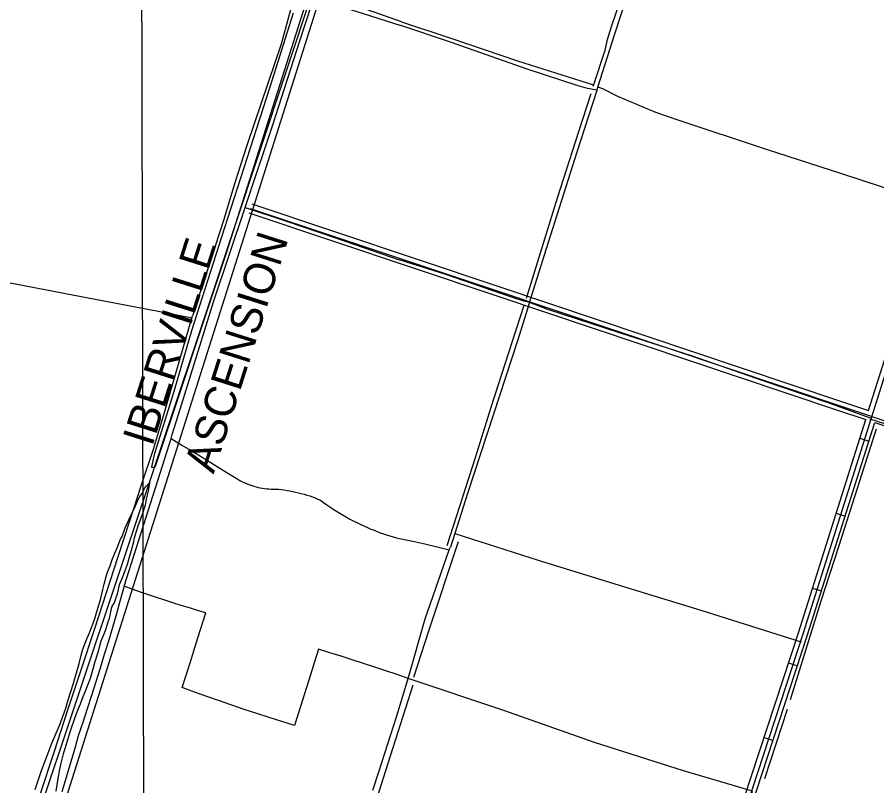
# Model space of a CAD drawing. Extents: x 3355724 to 3393621, y 594744 to 620174.
# Drawn here: x 3364679 to 3367414, y 614141 to 616587 of the extents above; entities that cross this region are included whole.
import ezdxf

# ---------------------------------------------------------------- set-up
doc = ezdxf.new("R2010")
doc.units = 0
for name, color, linetype in [('V-DTCH-CNTR', 7, 'Continuous'), ('V-GRID-MAJR', 7, 'Continuous'), ('V-ROAD-CNTR', 7, 'Continuous'), ('V-SITE-VEGE', 7, 'Continuous'), ('V-TOPO-BNDY', 7, 'Continuous'), ('V-TOPO-GNAM-IDEN', 7, 'Continuous'), ('V-TOPO-SHOR', 7, 'Continuous')]:
    doc.layers.add(name, color=color, linetype=linetype)

msp = doc.modelspace()

# ---------------------------------------------------------------- linework, layer by layer
at = {"layer": 'V-DTCH-CNTR'}
for points in [[(3365775.691, 617307.784), (3365745.329, 617212.579), (3365686.021, 617030.077), (3365588.731, 616739.604), (3365586.855, 616733.525), (3365552.518, 616622.206), (3365518.734, 616501.71), (3365477.893, 616379.4890000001), (3365409.502, 616178.675), (3365370.22, 616057.273), (3365336.292, 615943.867), (3365237.472, 615637.046)], [(3366309.3910000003, 615679.301), (3366369.308, 615870.791), (3366461.236, 616159.057), (3366524.0160000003, 616355.354), (3366527.008, 616364.705), (3366581.0870000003, 616533.804), (3366696.185, 616888.6510000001), (3366706.685, 616915.908), (3366726.864, 616968.279), (3366736.424, 616986.8200000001), (3366748.741, 616999.878), (3366757.643, 617005.385), (3366769.985, 617006.786), (3366790.5670000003, 617004.088), (3366868.8310000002, 616969.977), (3367047.349, 616883.283), (3367304.13, 616764.532), (3367601.432, 616620.498), (3367659.791, 616593.198), (3367711.27, 616575.485), (3367737.343, 616570.058), (3367758.607, 616569.421), (3367778.494, 616570.836), (3367806.846, 616572.433)], [(3365404.298, 615981.5750000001), (3365492.686, 616245.069), (3365577.903, 616509.285), (3365615.705, 616625.925), (3365623.342, 616637.906), (3365631.1550000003, 616641.218), (3365648.539, 616639.211), (3365756.399, 616606.7440000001), (3365899.863, 616561.129)], [(3366524.0160000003, 616355.354), (3366493.615, 616360.1190000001), (3366464.5870000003, 616369.03), (3366302.156, 616421.8420000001), (3366057.461, 616507.616), (3365899.863, 616561.129)], [(3367614.2970000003, 615987.324), (3367494.0300000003, 616025.726), (3367302.569, 616088.831), (3367063.418, 616166.329), (3366779.332, 616260.992), (3366710.9020000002, 616284.319), (3366590.606, 616335.154), (3366542.896, 616359.218), (3366527.008, 616364.705)], [(3365304.051, 615681.582), (3365404.298, 615981.5750000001), (3365536.038, 615937.777), (3365695.577, 615883.515), (3365894.8170000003, 615815.478)], [(3363648.403, 615929.069), (3363775.026, 615904.083), (3363998.092, 615865.31), (3364305.862, 615808.572), (3364456.973, 615780.935), (3364617.637, 615748.765), (3364855.012, 615703.981), (3365128.019, 615651.259), (3365235.6580000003, 615630.802)], [(3367394.549, 615311.386), (3367262.756, 615359.094), (3367049.295, 615430.618), (3366824.154, 615509.661), (3366599.034, 615581.161), (3366367.727, 615657.444), (3366309.3910000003, 615679.301), (3366291.537, 615684.019), (3366251.73, 615696.272), (3366039.6350000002, 615769.859), (3365894.8170000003, 615815.478)], [(3365019.647, 614776.129), (3365050.758, 614872.667), (3365081.6380000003, 614969.282), (3365112.284, 615065.97), (3365142.699, 615162.732), (3365168.75, 615246.308), (3365172.88, 615259.5650000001), (3365202.828, 615356.47), (3365304.051, 615681.582)], [(3366309.3910000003, 615679.301), (3366270.576, 615557.817), (3366194.298, 615323.768), (3366111.886, 615071.188), (3366058.098, 614900.289)], [(3364681.336, 613896.181), (3364692.295, 613927.439), (3364703.045, 613958.774), (3364713.588, 613990.176), (3364723.92, 614021.649), (3364734.045, 614053.191), (3364743.757, 614084.1460000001), (3364753.663, 614116.47), (3364796.526, 614248.011), (3364839.659, 614379.462), (3364883.0640000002, 614510.8250000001), (3364926.742, 614642.0970000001), (3364963.446, 614756.349), (3365000.42, 614870.515), (3365037.669, 614984.588), (3365075.1890000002, 615098.576), (3365112.981, 615212.473), (3365144.348, 615318.545), (3365175.551, 615424.665), (3365206.595, 615530.833), (3365237.472, 615637.046)], [(3368525.958, 614927.9450000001), (3368467.1950000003, 614951.982), (3368452.757, 614958.081), (3368439.543, 614963.662), (3368327.568, 615000.012), (3368174.81, 615052.154), (3367999.938, 615109.768), (3367793.27, 615176.984), (3367548.585, 615257.9230000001), (3367393.42, 615307.849)], [(3365168.75, 615246.308), (3365203.525, 615225.81), (3365238.185, 615205.1190000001), (3365272.731, 615184.236), (3365307.16, 615163.162), (3365341.472, 615141.897), (3365375.663, 615120.442), (3365381.58, 615116.768), (3365387.607, 615113.285), (3365393.7430000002, 615109.9940000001), (3365399.9790000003, 615106.897), (3365406.312, 615103.9990000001), (3365412.732, 615101.304), (3365419.232, 615098.811), (3365425.811, 615096.528), (3365432.4560000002, 615094.453), (3365439.166, 615092.59), (3365445.93, 615090.939), (3365452.744, 615089.501), (3365459.598, 615088.283), (3365466.49, 615087.279), (3365473.4080000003, 615086.497), (3365480.349, 615085.932), (3365487.302, 615085.585), (3365494.265, 615085.463), (3365501.2260000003, 615085.557), (3365510.4560000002, 615084.824), (3365519.67, 615083.89), (3365528.862, 615082.755), (3365538.025, 615081.424), (3365547.159, 615079.892), (3365556.256, 615078.166), (3365565.3140000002, 615076.24), (3365574.329, 615074.121), (3365583.296, 615071.804), (3365592.208, 615069.2980000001), (3365601.066, 615066.596), (3365609.864, 615063.703), (3365618.597, 615060.62), (3365627.2600000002, 615057.35), (3365635.8510000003, 615053.893), (3365644.365, 615050.2490000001), (3365654.259, 615042.8420000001), (3365664.2800000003, 615035.608), (3365674.428, 615028.553), (3365684.698, 615021.676), (3365695.09, 615014.983), (3365705.596, 615008.4720000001), (3365716.215, 615002.148), (3365726.944, 614996.01), (3365737.778, 614990.0650000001), (3365748.717, 614984.31), (3365759.755, 614978.7490000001), (3365770.89, 614973.384), (3365782.117, 614968.213), (3365793.433, 614963.242), (3365804.836, 614958.4720000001), (3365814.666, 614954.27), (3365824.585, 614950.27), (3365834.579, 614946.477), (3365844.653, 614942.889), (3365854.7970000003, 614939.51), (3365865.008, 614936.34), (3365875.2830000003, 614933.378), (3365885.615, 614930.632), (3365896.003, 614928.096), (3365906.441, 614925.7760000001), (3365916.923, 614923.669), (3365927.448, 614921.778), (3365938.007, 614920.105), (3365976.694, 614911.059), (3366015.305, 614901.708), (3366053.842, 614892.049)], [(3366071.9220000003, 614944.21), (3366337.115, 614858.8640000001), (3366608.539, 614775.356), (3366854.452, 614700.123), (3367173.666, 614599.274)], [(3365923.35, 614482.976), (3365977.251, 614672.932), (3366053.842, 614892.049), (3366058.098, 614900.289)], [(3365887.878, 614495.194), (3365852.345, 614507.236), (3365816.753, 614519.103), (3365781.1040000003, 614530.7930000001), (3365745.395, 614542.304), (3365709.631, 614553.638), (3365673.809, 614564.7930000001), (3365637.934, 614575.7710000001), (3365625.046, 614535.341), (3365612.207, 614494.893), (3365599.413, 614454.429), (3365586.671, 614413.948), (3365573.975, 614373.453), (3365561.329, 614332.943), (3365521.38, 614345.5260000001), (3365481.5, 614358.318), (3365441.685, 614371.3150000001), (3365401.9390000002, 614384.518), (3365362.261, 614397.929), (3365322.653, 614411.544), (3365283.116, 614425.3640000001), (3365243.651, 614439.386), (3365204.2600000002, 614453.616), (3365229.381, 614533.08), (3365254.551, 614612.53), (3365279.77, 614691.964), (3365253.471, 614699.466), (3365227.234, 614707.172), (3365201.057, 614715.084), (3365174.941, 614723.198), (3365148.89, 614731.517), (3365122.903, 614740.037), (3365096.986, 614748.757), (3365071.136, 614757.68), (3365045.356, 614766.804), (3365019.647, 614776.129), (3365007.482, 614732.5), (3364995.092, 614688.935), (3364982.48, 614645.433), (3364969.643, 614601.997), (3364956.585, 614558.627), (3364943.306, 614515.324), (3364929.803, 614472.091), (3364916.08, 614428.927), (3364902.1350000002, 614385.833), (3364887.971, 614342.813), (3364873.5840000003, 614299.8640000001), (3364863.5300000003, 614264.088), (3364853.241, 614228.379), (3364842.7120000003, 614192.7390000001), (3364831.948, 614157.17), (3364820.946, 614121.674)], [(3365810.478, 614127.001), (3365829.881, 614186.1410000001), (3365849.044, 614245.359), (3365867.9760000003, 614304.652), (3365886.67, 614364.02), (3365905.127, 614423.461), (3365923.35, 614482.976), (3365887.878, 614495.194)], [(3366777.466, 613367.598), (3366888.566, 613715.932), (3367018.608, 614124.584), (3366799.625, 614189.481), (3366515.6, 614278.692), (3366224.049, 614381.682), (3365923.35, 614482.976)]]:
    msp.add_lwpolyline(points, dxfattribs=at)
at = {"layer": 'V-GRID-MAJR'}
msp.add_spline([(3365114.812, 600142.264), (3365100.711, 606201.524), (3365086.606, 612262.72), (3365072.5, 618323.938), (3365072.4960000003, 618325.852)], degree=3, dxfattribs=at)
at = {"layer": 'V-ROAD-CNTR'}
for p, q in [((3367360.367241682, 615247.2764788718), (3367388.971184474, 615238.2314969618)), ((3367284.989392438, 615008.911955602), (3367313.592335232, 614999.8659736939)), ((3367209.611543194, 614770.546432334), (3367238.214485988, 614761.501450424)), ((3367133.337695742, 614532.62390818), (3367161.850638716, 614523.297926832)), ((3367055.6208511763, 614295.0113834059), (3367084.1337941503, 614285.685402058))]:
    msp.add_line(p, q, dxfattribs=at)
for points in [[(3367388.3101857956, 615335.6393021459), (3367598.3507657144, 615999.8459737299)], [(3365420.986120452, 615978.7070160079), (3366206.461549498, 615716.1945410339), (3367290.99838042, 615352.4162685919), (3368763.113436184, 614859.3102548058)], [(3365425.741110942, 615992.9339875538), (3366211.223539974, 615730.4185125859), (3367295.765370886, 615366.6382401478), (3367388.3101857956, 615335.6393021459)], [(3367612.6527371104, 615995.322982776), (3367178.852604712, 614623.5307263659), (3366981.4719994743, 614020.0579333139), (3366612.8417367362, 612864.684244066), (3366186.4485895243, 611531.4269105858), (3366159.7566429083, 611437.977097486), (3366151.4776594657, 611423.584126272), (3366143.188676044, 611417.8001378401), (3366134.639693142, 611413.6641461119), (3366115.139732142, 611416.32514079)], [(3365416.231129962, 615964.480044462), (3366201.699559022, 615701.9705694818), (3367286.231389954, 615338.1942970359), (3367379.26320389, 615307.03235936)], [(3366113.111736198, 611401.4631705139), (3366137.096688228, 611398.1901770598), (3366150.7946608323, 611404.8161638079), (3366162.809636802, 611413.20014704), (3366173.6756150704, 611432.091109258), (3366200.807560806, 611527.080919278), (3366627.130708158, 612860.119253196), (3366995.7459709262, 614015.4469425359), (3367193.1325761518, 614618.9377355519), (3367407.7131469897, 615297.501378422)], [(3366117.167728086, 611431.1871110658), (3366132.182698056, 611429.1381151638), (3366135.582691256, 611430.784111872), (3366140.14568213, 611433.968105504), (3366145.837670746, 611443.8630857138), (3366172.0896182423, 611535.7729018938), (3366598.552765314, 612869.249234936), (3366967.198028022, 614024.6689240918), (3367164.572633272, 614628.12371718), (3367379.26320389, 615307.03235936)], [(3367407.7131469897, 615297.501378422), (3368758.3494457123, 614845.087283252)]]:
    msp.add_lwpolyline(points, dxfattribs=at)
at = {"layer": 'V-SITE-VEGE'}
for p, q in [((3365672.8200000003, 616871.517), (3365344.149, 615836.014)), ((3365482.921, 616362.29), (3365558.396, 616601.0669999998)), ((3365329.54, 615884.742), (3365482.921, 616362.29)), ((3365234.591, 615589.928), (3365329.54, 615884.742)), ((3365344.149, 615836.014), (3365117.73, 615153.7980000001)), ((3365176.159, 615390.137), (3365234.591, 615589.928)), ((3365117.73, 615200.091), (3365176.159, 615390.137)), ((3365107.992, 615156.2369999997), (3365117.73, 615200.091)), ((3365107.992, 615153.7980000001), (3365107.992, 615156.2369999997)), ((3365117.73, 615153.7980000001), (3365107.992, 615153.7980000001)), ((3365090.428, 615095.7409999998), (3365101.311, 615106.6159999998)), ((3365100.164, 615104.3250000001), (3365098.4420000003, 615093.4479999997)), ((3365101.311, 615106.616), (3365100.164, 615104.3250000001)), ((3365069.801, 615061.9719999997), (3365077.818, 615072.2729999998)), ((3365077.818, 615072.2729999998), (3365080.112, 615078)), ((3365080.112, 615078), (3365084.698, 615087.73)), ((3365084.698, 615087.73), (3365090.428, 615095.7409999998)), ((3365097.291, 615083.1419999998), (3365093.275, 615065.9679999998)), ((3365098.4420000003, 615093.4479999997), (3365097.291, 615083.1419999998)), ((3365053.179, 615026.4839999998), (3365064.642, 615052.242)), ((3365064.642, 615052.242), (3365069.801, 615061.9719999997)), ((3365089.8340000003, 615053.948), (3365086.389, 615033.9099999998)), ((3365093.275, 615065.9679999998), (3365089.8340000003, 615053.948)), ((3365039.4250000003, 614999.0099999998), (3365053.179, 615026.4839999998)), ((3365086.389, 615033.9099999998), (3365076.0670000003, 615001.853)), ((3365030.827, 614977.832), (3365039.4250000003, 614999.0099999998)), ((3365070.909, 614988.117), (3365062.882, 614967.5099999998)), ((3365076.0670000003, 615001.853), (3365070.909, 614988.117)), ((3365013.057, 614934.9019999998), (3365023.376, 614961.804)), ((3365023.376, 614961.804), (3365030.827, 614977.832)), ((3365062.882, 614967.5099999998), (3365058.295, 614950.9089999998)), ((3365008.473, 614925.7409999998), (3365013.057, 614934.9019999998)), ((3365058.295, 614950.9089999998), (3365050.838, 614925.7249999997)), ((3364997.582, 614898.2669999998), (3365008.473, 614925.7409999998)), ((3365049.1180000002, 614917.707), (3365041.661, 614890.2309999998)), ((3365050.838, 614925.7249999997), (3365049.1180000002, 614917.707)), ((3364980.387, 614858.198), (3364989.558, 614881.6659999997)), ((3364989.558, 614881.6659999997), (3364997.582, 614898.2669999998)), ((3365041.661, 614890.2309999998), (3365037.074, 614872.485)), ((3364974.653, 614841.5969999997), (3364980.387, 614858.198)), ((3365037.074, 614872.485), (3365029.043, 614845.578)), ((3364967.2, 614821.563), (3364974.653, 614841.5969999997)), ((3365023.884, 614830.6950000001), (3365015.858, 614808.3699999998)), ((3365029.043, 614845.578), (3365023.884, 614830.6950000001)), ((3364956.302, 614782.637), (3364962.612, 614807.2519999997)), ((3364962.612, 614807.2519999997), (3364967.2, 614821.563)), ((3365011.273, 614797.493), (3365003.8200000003, 614780.3250000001)), ((3365015.858, 614808.3699999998), (3365011.273, 614797.493)), ((3364951.715, 614765.4649999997), (3364956.3020000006, 614782.637)), ((3365002.1, 614771.164), (3364999.804, 614760.287)), ((3365003.8200000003, 614780.3250000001), (3365002.1, 614771.164)), ((3364944.828, 614733.405), (3364951.715, 614765.4649999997)), ((3364997.508, 614751.129), (3364992.349, 614736.8169999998)), ((3364999.804, 614760.287), (3364997.508, 614751.129)), ((3364937.373, 614709.9349999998), (3364944.828, 614733.405)), ((3364987.7600000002, 614723.0789999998), (3364980.887, 614713.349)), ((3364992.349, 614736.8169999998), (3364987.7600000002, 614723.0789999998)), ((3364927.053, 614676.733), (3364937.373, 614709.9349999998)), ((3364978.593, 614705.909), (3364972.279, 614673.278)), ((3364980.887, 614710.4859999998), (3364978.593, 614705.909)), ((3364980.887, 614713.349), (3364980.887, 614710.4859999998)), ((3364920.1720000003, 614655.555), (3364927.053, 614676.733)), ((3364967.12, 614658.9670000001), (3364960.239, 614637.786)), ((3364972.279, 614673.278), (3364967.12, 614658.9670000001)), ((3364905.842, 614620.6379999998), (3364920.1720000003, 614655.555)), ((3364960.239, 614637.786), (3364954.506, 614624.0480000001)), ((3364888.643, 614576.5609999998), (3364900.683, 614608.617)), ((3364900.683, 614608.617), (3364905.842, 614620.6379999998)), ((3364954.506, 614624.0480000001), (3364945.335, 614601.152)), ((3364945.335, 614601.152), (3364935.585, 614565.0879999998)), ((3364876.023, 614530.7660000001), (3364882.9080000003, 614557.099)), ((3364882.9080000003, 614557.099), (3364888.643, 614576.5609999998)), ((3364935.585, 614565.0879999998), (3364925.836, 614533.031)), ((3364858.8200000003, 614468.3689999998), (3364876.023, 614530.7660000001)), ((3364925.836, 614533.031), (3364920.102, 614512.4239999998)), ((3364920.102, 614512.4239999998), (3364911.498, 614483.2299999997)), ((3364841.616, 614415.1339999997), (3364858.8200000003, 614468.3689999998)), ((3364911.498, 614483.2299999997), (3364904.617, 614463.7660000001)), ((3364904.617, 614463.7660000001), (3364894.873, 614439.1529999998)), ((3364833.588, 614388.227), (3364841.616, 614415.1339999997)), ((3364888.569, 614424.843), (3364879.969, 614401.3729999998)), ((3364894.873, 614439.1529999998), (3364888.569, 614424.843)), ((3364814.095, 614333.2749999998), (3364833.588, 614388.227)), ((3364873.09, 614385.9189999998), (3364866.786, 614369.8909999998)), ((3364879.969, 614401.3729999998), (3364873.09, 614385.9189999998)), ((3364866.786, 614369.8909999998), (3364858.756, 614346.421)), ((3364800.341, 614301.2220000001), (3364814.095, 614333.2749999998)), ((3364853.597, 614330.9649999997), (3364847.865, 614314.939)), ((3364858.756, 614346.421), (3364853.597, 614330.9649999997)), ((3364847.865, 614314.939), (3364839.8370000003, 614288.0329999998)), ((3364780.2770000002, 614251.4189999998), (3364790.023, 614276.6069999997)), ((3364790.023, 614276.6069999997), (3364800.341, 614301.2220000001)), ((3364839.8370000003, 614288.0329999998), (3364831.809, 614262.273)), ((3364756.77, 614189.5999999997), (3364780.2770000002, 614251.4189999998)), ((3364831.809, 614262.273), (3364826.076, 614243.382)), ((3364826.076, 614243.382), (3364818.044, 614213.6169999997)), ((3364814.026, 614194.153), (3364808.287, 614164.956)), ((3364818.044, 614213.6169999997), (3364814.026, 614194.153)), ((3364736.132, 614129.495), (3364756.77, 614189.5999999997)), ((3364808.287, 614164.956), (3364802.543, 614124.31))]:
    msp.add_line(p, q, dxfattribs=at)
at = {"layer": 'V-TOPO-BNDY'}
msp.add_line((3366175.3726456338, 618328.7392148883), (3364077.6720000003, 611719.626), dxfattribs=at)
at = {"layer": 'V-TOPO-SHOR'}
msp.add_line((3367129.4760000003, 614383.656), (3367056.948, 614163.5), dxfattribs=at)
for points in [[(3363805.548, 610367.725), (3363988.463836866, 611545.4894988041), (3364076.4863758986, 611941.5394890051), (3364262.9190929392, 612545.6523793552), (3364459.143605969, 613189.3728593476), (3365283.9083098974, 615655.508774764), (3365620.102, 616669.652), (3366039.6382237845, 618032.4045589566), (3366147.7106666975, 618329.552153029)], [(3366685.742, 616911.719), (3366639.787, 616771.407), (3366601.387, 616650.4500000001), (3366570.5160000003, 616559.21), (3366555.43, 616511.52), (3366548.592, 616481.113), (3366512.375, 616371.627), (3366510.866, 616367.064)], [(3365901.909, 616572.184), (3365797.105, 616609.443), (3365620.102, 616669.652)], [(3365901.909, 616572.184), (3366058.813, 616520.052), (3366271.0160000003, 616448.015), (3366512.375, 616371.627)], [(3366504.0130000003, 616343.567), (3366465.613, 616222.61), (3366397.72, 616011.107), (3366298.302, 615691.787)], [(3366291.447, 615669.671), (3366253.721, 615554.932), (3366185.825, 615344.809), (3366136.4620000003, 615184.459), (3366046.625, 614905.22)], [(3367411.668, 615276.602), (3367376.0100000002, 615163.942), (3367293.724, 614904.7490000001)], [(3366082.319, 614917.482), (3365988.259, 614633.784), (3365940.637, 614485.671)], [(3367293.724, 614904.7490000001), (3367235.931, 614729.322), (3367139.0470000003, 614414.9230000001)], [(3365938.2430000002, 614462.002), (3365881.808, 614285.844), (3365806.872, 614048.577), (3365701.123, 613718.072), (3365604.912, 613418.665), (3365575.302, 613329.794)]]:
    msp.add_lwpolyline(points, dxfattribs=at)

# ---------------------------------------------------------------- texts
at = {"layer": 'V-TOPO-GNAM-IDEN'}
for s, p in [('ASCENSION', (3365304.3795511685, 615131.6124148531)), ('IBERVILLE', (3365108.806391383, 615218.3542007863))]:
    msp.add_text(s, height=99.99980199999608, rotation=72.36138566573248, dxfattribs=at).set_placement(p)

doc.saveas('drawing.dxf')
